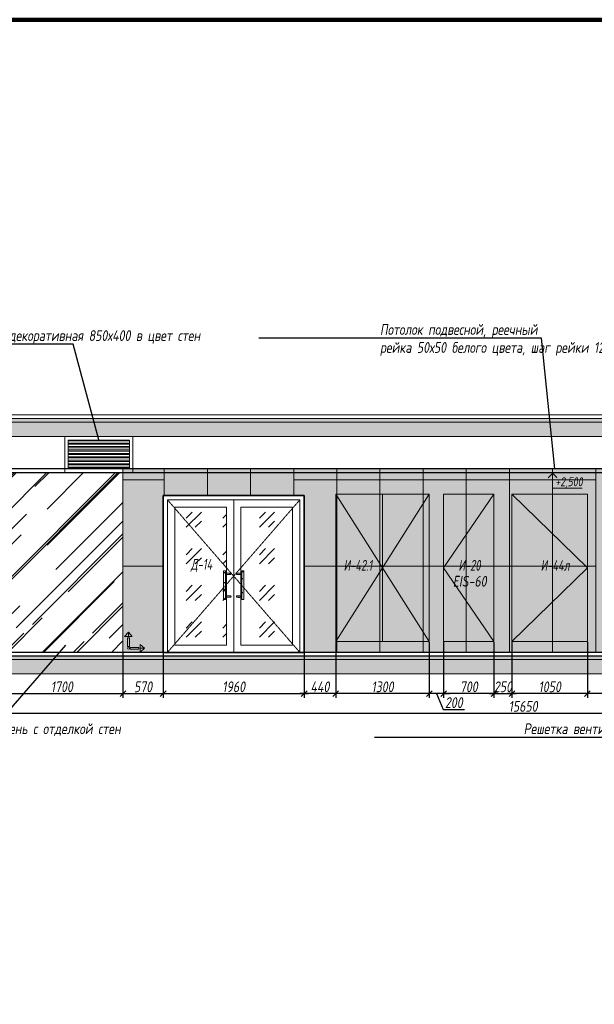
# Model space of a CAD drawing. Header units: millimetres. Extents: x -88210283 to 7466349, y -86687 to 22351.
# Tile 262 of 321: x 162580 to 170572, y 3671 to 17359. Entities that reach past the tile are written whole.
import ezdxf
from ezdxf import colors
from ezdxf.entities.mleader import LeaderData, LeaderLine
from ezdxf.math import Vec2, Vec3

# ---------------------------------------------------------------- set-up
doc = ezdxf.new("R2010")
doc.units = ezdxf.units.MM
doc.linetypes.add('( Hidden )', pattern=[0.375, 0.25, -0.125])
doc.linetypes.add('DASHDOT', pattern=[25.4, 12.7, -6.35, 0, -6.35])
doc.layers.get('Defpoints').update_dxf_attribs({"color": 31})
for name, color, linetype, lineweight in [('A-DETL-GENF', 7, 'Continuous', 5), ('meb', 26, 'Continuous', 15), ('Двери', 7, 'Continuous', 5), ('Отделка стен', 253, 'Continuous', 0), ('пот', 183, 'Continuous', 9)]:
    doc.layers.add(name, color=color, linetype=linetype, lineweight=lineweight)
for name, color, linetype, lineweight, true_color in [('dim_obm', 7, 'Continuous', 9, 0x005700), ('dim_razv', 7, 'DASHDOT', 9, 0x285228), ('pol', 7, 'Continuous', 15, 0x55666d)]:
    doc.layers.add(name, color=color, linetype=linetype, lineweight=lineweight, true_color=true_color)
doc.styles.add('fl_iso paper', font='isocpeur.ttf', dxfattribs={"width": 0.8, "oblique": 10})
doc.styles.add('In tre', font='isocpeur.ttf', dxfattribs={"width": 0.8, "oblique": 10})
doc.dimstyles.new('In tre 1_50', dxfattribs={"dimtxt": 150, "dimasz": 80, "dimexe": 60, "dimexo": 10, "dimgap": 20, "dimtad": 1, "dimdec": 0, "dimrnd": 5, "dimzin": 0, "dimdsep": 46, "dimtxsty": 'fl_iso paper', "dimblk": 'OBLIQUE', "dimcen": 0, "dimdle": 60, "dimadec": 0, "dimazin": 0, "dimtfac": 1, "dimtdec": 0, "dimtofl": 0, "dimtmove": 1, "dimatfit": 1, "dimfxl": 40, "dimtolj": 1, "dimtzin": 0, "dimarcsym": 1})
pattern_1 = [(352.5, (-99915.84, 258012.5), (100.426047, 107.214405), [0, -115.824, 0, -129.54, 0, -123.825]), (322.5, (-99915.84, 258012.5), (247.41986, 56.70328), [0, -62.484, 0, -104.394, 0, -40.005]), (282.5, (-99982.11, 258078.77), (168.099694, -167.489948), [0, -38.1, 0, -137.16, 0, -179.07]), (272.5, (-99982.1, 258078.77), (209.26523, -114.68433), [0, -19.05, 0, -89.916, 0, -102.87])]

# ---------------------------------------------------------------- blocks, each defined once
blk = doc.blocks.new('_Oblique')
at = {"color": 0, "linetype": 'ByBlock', "lineweight": -2}
blk.add_line((-0.5, -0.5), (0.5, 0.5), dxfattribs=at)
blk = doc.blocks.new('*D216')
at = {"layer": 'Defpoints', "color": 0, "linetype": 'ByBlock', "transparency": 16777216}
for p in [(164576, 8564), (166536, 8564), (166536, 7990)]:
    blk.add_point(p, dxfattribs=at)
at = {"layer": 'dim_razv', "color": 0, "linetype": 'ByBlock', "lineweight": -2, "transparency": 16777216}
for p, q in [((164576, 8554), (164576, 7930)), ((166536, 8554), (166536, 7930)), ((164516, 7990), (166596, 7990))]:
    blk.add_line(p, q, dxfattribs=at)
at = {"layer": 'dim_razv', "color": 0, "linetype": 'ByBlock', "lineweight": -2, "transparency": 16777216, "xscale": 80, "yscale": 80, "zscale": 80, "rotation": 180}
blk.add_blockref('_Oblique', (164576, 7990), dxfattribs=at)
at = {"layer": 'dim_razv', "color": 0, "linetype": 'ByBlock', "lineweight": -2, "transparency": 16777216, "xscale": 80, "yscale": 80, "zscale": 80}
blk.add_blockref('_Oblique', (166536, 7990), dxfattribs=at)
at = {"layer": 'dim_razv', "color": 0, "linetype": 'ByBlock', "transparency": 16777216, "insert": (165556, 8085), "char_height": 150, "attachment_point": 5, "style": 'fl_iso paper'}
blk.add_mtext('\\A1;1960', dxfattribs=at)
blk = doc.blocks.new('*D221')
at = {"layer": 'Defpoints', "color": 0, "linetype": 'ByBlock', "transparency": 16777216}
for p in [(161756, 8264), (177406, 8254), (177406, 7718)]:
    blk.add_point(p, dxfattribs=at)
at = {"layer": 'dim_razv', "color": 0, "linetype": 'ByBlock', "lineweight": -2, "transparency": 16777216}
for p, q in [((161756, 8254), (161756, 7658)), ((177406, 8244), (177406, 7658)), ((161696, 7718), (177466, 7718))]:
    blk.add_line(p, q, dxfattribs=at)
at = {"layer": 'dim_razv', "color": 0, "linetype": 'ByBlock', "lineweight": -2, "transparency": 16777216, "xscale": 80, "yscale": 80, "zscale": 80, "rotation": 180}
blk.add_blockref('_Oblique', (161756, 7718), dxfattribs=at)
at = {"layer": 'dim_razv', "color": 0, "linetype": 'ByBlock', "lineweight": -2, "transparency": 16777216, "xscale": 80, "yscale": 80, "zscale": 80}
blk.add_blockref('_Oblique', (177406, 7718), dxfattribs=at)
at = {"layer": 'dim_razv', "color": 0, "linetype": 'ByBlock', "transparency": 16777216, "insert": (169581, 7813), "char_height": 150, "attachment_point": 5, "style": 'fl_iso paper'}
blk.add_mtext('\\A1;15650', dxfattribs=at)
blk = doc.blocks.new('*D247')
at = {"layer": 'Defpoints', "color": 0, "linetype": 'ByBlock', "transparency": 16777216}
for p in [(162316, 8564), (164016, 8564), (164016, 7990)]:
    blk.add_point(p, dxfattribs=at)
at = {"layer": 'dim_razv', "color": 0, "linetype": 'ByBlock', "lineweight": -2, "transparency": 16777216}
for p, q in [((162316, 8554), (162316, 7930)), ((164016, 8554), (164016, 7930)), ((162256, 7990), (164076, 7990))]:
    blk.add_line(p, q, dxfattribs=at)
at = {"layer": 'dim_razv', "color": 0, "linetype": 'ByBlock', "lineweight": -2, "transparency": 16777216, "xscale": 80, "yscale": 80, "zscale": 80, "rotation": 180}
blk.add_blockref('_Oblique', (162316, 7990), dxfattribs=at)
at = {"layer": 'dim_razv', "color": 0, "linetype": 'ByBlock', "lineweight": -2, "transparency": 16777216, "xscale": 80, "yscale": 80, "zscale": 80}
blk.add_blockref('_Oblique', (164016, 7990), dxfattribs=at)
at = {"layer": 'dim_razv', "color": 0, "linetype": 'ByBlock', "transparency": 16777216, "insert": (163166, 8085), "char_height": 150, "attachment_point": 5, "style": 'fl_iso paper'}
blk.add_mtext('\\A1;1700', dxfattribs=at)
blk = doc.blocks.new('*D248')
at = {"layer": 'Defpoints', "color": 0, "linetype": 'ByBlock', "transparency": 16777216}
for p in [(164016, 8564), (164576, 8264), (164576, 7990)]:
    blk.add_point(p, dxfattribs=at)
at = {"layer": 'dim_razv', "color": 0, "linetype": 'ByBlock', "lineweight": -2, "transparency": 16777216}
for p, q in [((164016, 8554), (164016, 7930)), ((164576, 8254), (164576, 7930)), ((163956, 7990), (164636, 7990))]:
    blk.add_line(p, q, dxfattribs=at)
at = {"layer": 'dim_razv', "color": 0, "linetype": 'ByBlock', "lineweight": -2, "transparency": 16777216, "xscale": 80, "yscale": 80, "zscale": 80, "rotation": 180}
blk.add_blockref('_Oblique', (164016, 7990), dxfattribs=at)
at = {"layer": 'dim_razv', "color": 0, "linetype": 'ByBlock', "lineweight": -2, "transparency": 16777216, "xscale": 80, "yscale": 80, "zscale": 80}
blk.add_blockref('_Oblique', (164576, 7990), dxfattribs=at)
at = {"layer": 'dim_razv', "color": 0, "linetype": 'ByBlock', "transparency": 16777216, "insert": (164296, 8085), "char_height": 150, "attachment_point": 5, "style": 'fl_iso paper'}
blk.add_mtext('\\A1;570', dxfattribs=at)
blk = doc.blocks.new('*D249')
at = {"layer": 'Defpoints', "color": 0, "linetype": 'ByBlock', "transparency": 16777216}
for p in [(169176, 8714), (169426, 8714), (169426, 7990)]:
    blk.add_point(p, dxfattribs=at)
at = {"layer": 'dim_razv', "color": 0, "linetype": 'ByBlock', "lineweight": -2, "transparency": 16777216}
for p, q in [((169176, 8704), (169176, 7930)), ((169426, 8704), (169426, 7930)), ((169116, 7990), (169486, 7990))]:
    blk.add_line(p, q, dxfattribs=at)
at = {"layer": 'dim_razv', "color": 0, "linetype": 'ByBlock', "lineweight": -2, "transparency": 16777216, "xscale": 80, "yscale": 80, "zscale": 80, "rotation": 180}
blk.add_blockref('_Oblique', (169176, 7990), dxfattribs=at)
at = {"layer": 'dim_razv', "color": 0, "linetype": 'ByBlock', "lineweight": -2, "transparency": 16777216, "xscale": 80, "yscale": 80, "zscale": 80}
blk.add_blockref('_Oblique', (169426, 7990), dxfattribs=at)
at = {"layer": 'dim_razv', "color": 0, "linetype": 'ByBlock', "transparency": 16777216, "insert": (169301, 8085), "char_height": 150, "attachment_point": 5, "style": 'fl_iso paper'}
blk.add_mtext('\\A1;250', dxfattribs=at)
blk = doc.blocks.new('1')
at = {"layer": 'pol', "linetype": 'ByBlock'}
h = blk.add_hatch(color=1, dxfattribs=at)
h.paths.add_polyline_path([(35776, 73135), (35803, 73135), (35803, 73259), (35776, 73259)])
h.paths.add_polyline_path([(35790, 73275), (35843, 73275), (35790, 73338)])
h.paths.add_polyline_path([(35790, 73275), (35736, 73275), (35790, 73338)])
edge = h.paths.add_edge_path()
edge.add_arc((35790, 73111), 13.4, 0, 360)
h = blk.add_hatch(color=1, dxfattribs=at)
h.paths.add_polyline_path([(35813, 73097), (35813, 73124), (35937, 73124), (35937, 73097)])
h.paths.add_polyline_path([(35952, 73111), (35952, 73164), (36016, 73111)])
h.paths.add_polyline_path([(35952, 73111), (35952, 73057), (36016, 73111)])
at = {"layer": 'pol', "color": 1, "linetype": 'ByBlock'}
for points in [[(35790, 73275), (35736, 73275), (35790, 73338), (35790, 73275)], [(35790, 73275), (35843, 73275), (35790, 73338), (35790, 73275)], [(35952, 73111), (35952, 73164), (36016, 73111), (35952, 73111)], [(35952, 73111), (35952, 73057), (36016, 73111), (35952, 73111)]]:
    blk.add_lwpolyline(points, dxfattribs=at)
for points in [[(35776, 73135), (35803, 73135), (35803, 73259), (35776, 73259)], [(35813, 73097), (35813, 73124), (35937, 73124), (35937, 73097)]]:
    blk.add_lwpolyline(points, close=True, dxfattribs=at)
blk.add_circle((35790, 73111), 13.4, dxfattribs=at)
blk = doc.blocks.new('*D806')
at = {"layer": 'Defpoints', "color": 0, "linetype": 'ByBlock', "transparency": 16777216}
for p in [(170476, 8714), (173826, 8564), (170476, 7990)]:
    blk.add_point(p, dxfattribs=at)
at = {"layer": 'dim_razv', "color": 0, "linetype": 'ByBlock', "lineweight": -2, "transparency": 16777216}
for p, q in [((170476, 8704), (170476, 7930)), ((173826, 8554), (173826, 7930)), ((173886, 7990), (170416, 7990))]:
    blk.add_line(p, q, dxfattribs=at)
at = {"layer": 'dim_razv', "color": 0, "linetype": 'ByBlock', "lineweight": -2, "transparency": 16777216, "xscale": 80, "yscale": 80, "zscale": 80, "rotation": 180}
blk.add_blockref('_Oblique', (170476, 7990), dxfattribs=at)
at = {"layer": 'dim_razv', "color": 0, "linetype": 'ByBlock', "lineweight": -2, "transparency": 16777216, "xscale": 80, "yscale": 80, "zscale": 80}
blk.add_blockref('_Oblique', (173826, 7990), dxfattribs=at)
at = {"layer": 'dim_razv', "color": 0, "linetype": 'ByBlock', "transparency": 16777216, "insert": (172151, 8085), "char_height": 150, "attachment_point": 5, "style": 'fl_iso paper'}
blk.add_mtext('\\A1;3350', dxfattribs=at)
blk = doc.blocks.new('*D807')
at = {"layer": 'Defpoints', "color": 0, "linetype": 'ByBlock', "transparency": 16777216}
for p in [(169426, 8714), (170476, 8714), (169426, 7990)]:
    blk.add_point(p, dxfattribs=at)
at = {"layer": 'dim_razv', "color": 0, "linetype": 'ByBlock', "lineweight": -2, "transparency": 16777216}
for p, q in [((169426, 8704), (169426, 7930)), ((170476, 8704), (170476, 7930)), ((170536, 7990), (169366, 7990))]:
    blk.add_line(p, q, dxfattribs=at)
at = {"layer": 'dim_razv', "color": 0, "linetype": 'ByBlock', "lineweight": -2, "transparency": 16777216, "xscale": 80, "yscale": 80, "zscale": 80, "rotation": 180}
blk.add_blockref('_Oblique', (169426, 7990), dxfattribs=at)
at = {"layer": 'dim_razv', "color": 0, "linetype": 'ByBlock', "lineweight": -2, "transparency": 16777216, "xscale": 80, "yscale": 80, "zscale": 80}
blk.add_blockref('_Oblique', (170476, 7990), dxfattribs=at)
at = {"layer": 'dim_razv', "color": 0, "linetype": 'ByBlock', "transparency": 16777216, "insert": (169951, 8085), "char_height": 150, "attachment_point": 5, "style": 'fl_iso paper'}
blk.add_mtext('\\A1;1050', dxfattribs=at)
blk = doc.blocks.new('*D808')
at = {"layer": 'Defpoints', "color": 0, "linetype": 'ByBlock', "transparency": 16777216}
for p in [(168476, 8714), (169176, 8714), (168476, 7990)]:
    blk.add_point(p, dxfattribs=at)
at = {"layer": 'dim_razv', "color": 0, "linetype": 'ByBlock', "lineweight": -2, "transparency": 16777216}
for p, q in [((168476, 8704), (168476, 7930)), ((169176, 8704), (169176, 7930)), ((169236, 7990), (168416, 7990))]:
    blk.add_line(p, q, dxfattribs=at)
at = {"layer": 'dim_razv', "color": 0, "linetype": 'ByBlock', "lineweight": -2, "transparency": 16777216, "xscale": 80, "yscale": 80, "zscale": 80, "rotation": 180}
blk.add_blockref('_Oblique', (168476, 7990), dxfattribs=at)
at = {"layer": 'dim_razv', "color": 0, "linetype": 'ByBlock', "lineweight": -2, "transparency": 16777216, "xscale": 80, "yscale": 80, "zscale": 80}
blk.add_blockref('_Oblique', (169176, 7990), dxfattribs=at)
at = {"layer": 'dim_razv', "color": 0, "linetype": 'ByBlock', "transparency": 16777216, "insert": (168826, 8085), "char_height": 150, "attachment_point": 5, "style": 'fl_iso paper'}
blk.add_mtext('\\A1;700', dxfattribs=at)
blk = doc.blocks.new('*D809')
at = {"layer": 'Defpoints', "color": 0, "linetype": 'ByBlock', "transparency": 16777216}
for p in [(168276, 8714), (168476, 8714), (168276, 7990)]:
    blk.add_point(p, dxfattribs=at)
at = {"layer": 'dim_razv', "color": 0, "linetype": 'ByBlock', "lineweight": -2, "transparency": 16777216}
for p, q in [((168276, 8704), (168276, 7930)), ((168476, 8704), (168476, 7930)), ((168276, 7990), (168196, 7990)), ((168476, 7990), (168276, 7990)), ((168376, 7990), (168471, 7770)), ((168476, 7990), (168556, 7990)), ((168471, 7770), (168765, 7770))]:
    blk.add_line(p, q, dxfattribs=at)
at = {"layer": 'dim_razv', "color": 0, "linetype": 'ByBlock', "lineweight": -2, "transparency": 16777216, "xscale": 80, "yscale": 80, "zscale": 80}
blk.add_blockref('_Oblique', (168276, 7990), dxfattribs=at)
at = {"layer": 'dim_razv', "color": 0, "linetype": 'ByBlock', "lineweight": -2, "transparency": 16777216, "xscale": 80, "yscale": 80, "zscale": 80, "rotation": 180}
blk.add_blockref('_Oblique', (168476, 7990), dxfattribs=at)
at = {"layer": 'dim_razv', "color": 0, "linetype": 'ByBlock', "transparency": 16777216, "insert": (168618, 7865), "char_height": 150, "attachment_point": 5, "style": 'fl_iso paper'}
blk.add_mtext('\\A1;200', dxfattribs=at)
blk = doc.blocks.new('*D810')
at = {"layer": 'Defpoints', "color": 0, "linetype": 'ByBlock', "transparency": 16777216}
for p in [(166976, 8714), (168276, 8714), (166976, 7990)]:
    blk.add_point(p, dxfattribs=at)
at = {"layer": 'dim_razv', "color": 0, "linetype": 'ByBlock', "lineweight": -2, "transparency": 16777216}
for p, q in [((166976, 8704), (166976, 7930)), ((168276, 8704), (168276, 7930)), ((168336, 7990), (166916, 7990))]:
    blk.add_line(p, q, dxfattribs=at)
at = {"layer": 'dim_razv', "color": 0, "linetype": 'ByBlock', "lineweight": -2, "transparency": 16777216, "xscale": 80, "yscale": 80, "zscale": 80, "rotation": 180}
blk.add_blockref('_Oblique', (166976, 7990), dxfattribs=at)
at = {"layer": 'dim_razv', "color": 0, "linetype": 'ByBlock', "lineweight": -2, "transparency": 16777216, "xscale": 80, "yscale": 80, "zscale": 80}
blk.add_blockref('_Oblique', (168276, 7990), dxfattribs=at)
at = {"layer": 'dim_razv', "color": 0, "linetype": 'ByBlock', "transparency": 16777216, "insert": (167626, 8085), "char_height": 150, "attachment_point": 5, "style": 'fl_iso paper'}
blk.add_mtext('\\A1;1300', dxfattribs=at)
blk = doc.blocks.new('*D811')
at = {"layer": 'Defpoints', "color": 0, "linetype": 'ByBlock', "transparency": 16777216}
for p in [(166976, 8714), (166536, 8564), (166536, 7990)]:
    blk.add_point(p, dxfattribs=at)
at = {"layer": 'dim_razv', "color": 0, "linetype": 'ByBlock', "lineweight": -2, "transparency": 16777216}
for p, q in [((166976, 8704), (166976, 7930)), ((166536, 8554), (166536, 7930)), ((167036, 7990), (166476, 7990))]:
    blk.add_line(p, q, dxfattribs=at)
at = {"layer": 'dim_razv', "color": 0, "linetype": 'ByBlock', "lineweight": -2, "transparency": 16777216, "xscale": 80, "yscale": 80, "zscale": 80, "rotation": 180}
blk.add_blockref('_Oblique', (166536, 7990), dxfattribs=at)
at = {"layer": 'dim_razv', "color": 0, "linetype": 'ByBlock', "lineweight": -2, "transparency": 16777216, "xscale": 80, "yscale": 80, "zscale": 80}
blk.add_blockref('_Oblique', (166976, 7990), dxfattribs=at)
at = {"layer": 'dim_razv', "color": 0, "linetype": 'ByBlock', "transparency": 16777216, "insert": (166756, 8085), "char_height": 150, "attachment_point": 5, "style": 'fl_iso paper'}
blk.add_mtext('\\A1;440', dxfattribs=at)

msp = doc.modelspace()

# ---------------------------------------------------------------- hatches: boundary and pattern name
at = {"true_color": 0x5294a7}
h = msp.add_hatch(dxfattribs=at)
h.set_pattern_fill('AR-RROOF', color=135, scale=20, angle=45, style=0)
h.set_pattern_definition([(45, (310, 13356.9), (431.0523, 1149.4728), [7620, -1016, 2540, -508]), (45, (608.14, 14014.26), (-836.96, 118.5394), [1524, -167.64, 3048, -381]), (45, (184.28, 13841.84), (1627.2224, 2108.56414), [4064, -711.2, 2032, -508])])
h.paths.add_polyline_path([(162316, 11064), (164016, 11064), (164016, 8564), (162316, 8564)])
at = {"true_color": 0xcccccc}
h = msp.add_hatch(dxfattribs=at)
h.set_pattern_fill('AR-SAND', color=254, scale=3, angle=315)
h.set_pattern_definition(pattern_1)
h.paths.add_polyline_path([(165440.7, 9299.1), (165413.6, 9299.1), (165413.6, 9695.6), (165440.7, 9695.6)])
h = msp.add_hatch(dxfattribs=at)
h.set_pattern_fill('AR-SAND', color=254, scale=3, angle=315)
h.set_pattern_definition(pattern_1)
edge = h.paths.add_edge_path()
edge.add_line((165513.2, 9664.6), (165440.7, 9664.6))
edge.add_line((165440.7, 9664.6), (165440.7, 9645.3))
edge.add_line((165440.7, 9645.3), (165513.2, 9645.3))
edge.add_arc((165507.9, 9655), 11, 298.44951, 421.55049)
h = msp.add_hatch(dxfattribs=at)
h.set_pattern_fill('AR-SAND', color=254, scale=3, angle=315)
h.set_pattern_definition(pattern_1)
edge = h.paths.add_edge_path()
edge.add_line((165598.9, 9664.6), (165671.3, 9664.6))
edge.add_line((165671.3, 9664.6), (165671.3, 9645.3))
edge.add_line((165671.3, 9645.3), (165598.9, 9645.3))
edge.add_arc((165604.2, 9655), 11, 118.44951, 241.55049, ccw=False)
h = msp.add_hatch(dxfattribs=at)
h.set_pattern_fill('AR-SAND', color=254, scale=3, angle=315)
h.set_pattern_definition(pattern_1)
h.paths.add_polyline_path([(165671.3, 9299.1), (165698.4, 9299.1), (165698.4, 9695.6), (165671.3, 9695.6)])
h = msp.add_hatch(dxfattribs=at)
h.set_pattern_fill('AR-SAND', color=254, scale=3, angle=315)
h.set_pattern_definition(pattern_1)
edge = h.paths.add_edge_path()
edge.add_line((165513.2, 9330), (165440.7, 9330))
edge.add_line((165440.7, 9330), (165440.7, 9349.3))
edge.add_line((165440.7, 9349.3), (165513.2, 9349.3))
edge.add_arc((165507.9, 9339.7), 11, -61.55049, 61.55049, ccw=False)
h = msp.add_hatch(dxfattribs=at)
h.set_pattern_fill('AR-SAND', color=254, scale=3, angle=315)
h.set_pattern_definition(pattern_1)
edge = h.paths.add_edge_path()
edge.add_line((165598.9, 9330), (165671.3, 9330))
edge.add_line((165671.3, 9330), (165671.3, 9349.3))
edge.add_line((165671.3, 9349.3), (165598.9, 9349.3))
edge.add_arc((165604.2, 9339.7), 11, 118.44951, 241.55049)
at = {"layer": 'A-DETL-GENF'}
h = msp.add_hatch(dxfattribs=at)
h.set_pattern_fill('ANSI35', color=256, scale=10, style=0)
h.set_pattern_definition([(45, (32423.263, 722.8), (-44.90128, 44.90128), []), (45, (32468.165, 722.8), (-44.90128, 44.90128), [79.375, -15.875, 0, -15.875])])
h.paths.add_polyline_path([(203844.9, 11764), (154597.4, 11764), (154597.4, 11814), (203844.9, 11814)])
h.paths.add_polyline_path([(203336, 8464), (203336, 8514), (155456, 8514), (155456, 8464)])
h = msp.add_hatch(dxfattribs=at)
h.set_pattern_fill('ANSI35', color=256, scale=20, style=0)
h.set_pattern_definition([(45, (32423.26, 722.8), (-89.80256, 89.80256), []), (45, (32513.07, 722.8), (-89.80256, 89.80256), [158.75, -31.75, 0, -31.75])])
h.paths.add_polyline_path([(154597.4, 11564), (203844.9, 11564), (203844.9, 11764), (154597.4, 11764)])
h.paths.add_polyline_path([(154597.4, 8264), (203844.9, 8264), (203844.9, 8464), (154597.4, 8464)])
at = {"layer": 'dim_obm'}
msp.add_hatch(color=256, dxfattribs=at).paths.add_polyline_path([(170059.1, 10996), (169991, 11064), (169923, 10996), (169934.5, 10984.4), (169991, 11040.9), (170047.5, 10984.4)], flags=0)
at = {"layer": 'dim_razv', "true_color": 0xeceae4, "transparency": 33554687}
h = msp.add_hatch(dxfattribs=at)
h.set_pattern_fill('AR-SAND', color=254, scale=3, angle=315)
h.set_pattern_definition([(352.5, (120932.77, 10341.21), (100.42605, 107.2144), [0, -115.824, 0, -129.54, 0, -123.825]), (322.5, (120932.77, 10341.21), (247.41986, 56.7033), [0, -62.484, 0, -104.394, 0, -40.005]), (282.5, (120866.5, 10407.49), (168.0997, -167.48995), [0, -38.1, 0, -137.16, 0, -179.07]), (272.5, (120866.5, 10407.49), (209.26523, -114.68433), [0, -19.05, 0, -89.916, 0, -102.87])])
h.paths.add_polyline_path([(203081, 11114), (203336, 11114), (203336, 8564), (203081, 8564)])
h.paths.add_polyline_path([(198636, 11114), (202031, 11114), (202031, 8564), (198636, 8564)])
h.paths.add_polyline_path([(200171, 9994), (200921, 9994), (200921, 8644), (200171, 8644)], flags=16)
h.paths.add_polyline_path([(185726, 11114), (197586, 11114), (197586, 8564), (185726, 8564)])
h.paths.add_polyline_path([(187336, 9994), (188086, 9994), (188086, 8644), (187336, 8644)], flags=16)
h.paths.add_polyline_path([(180596, 11114), (184676, 11114), (184676, 8564), (180596, 8564)])
h.paths.add_polyline_path([(179386, 11114), (179546, 11114), (179546, 8564), (179386, 8564)])
h.paths.add_polyline_path([(176676, 11114), (178336, 11114), (178336, 8564), (176676, 8564)])
h.paths.add_polyline_path([(164016, 8564), (164016, 11114), (175626, 11114), (175626, 8564), (175276, 8564), (175276, 10764), (173826, 10764), (173826, 8564), (166536, 8564), (166536, 10744), (164576, 10744), (164576, 8564)])
h.paths.add_polyline_path([(172701, 8614), (173501, 8614), (173501, 9264), (172701, 9264)], flags=16)
h.paths.add_polyline_path([(155456, 8564), (155456, 11114), (162316, 11114), (162316, 8564), (161756, 8564), (161756, 10764), (160156, 10764), (160156, 8564)])
at = {"layer": 'meb', "lineweight": 13, "transparency": 33554687}
h = msp.add_hatch(dxfattribs=at)
h.set_pattern_fill('ANSI32', color=256, scale=5, angle=135)
h.set_pattern_definition([(180, (-69806.067, 14314.37), (-4e-15, -47.625), []), (180, (-69821.94, 14330.247), (-4e-15, -47.625), [])])
h.paths.add_polyline_path([(163256, 11114), (164106, 11114), (164106, 11514), (163256, 11514)])
at = {"layer": 'пот', "lineweight": 0, "true_color": 0x7e9fe7}
h = msp.add_hatch(dxfattribs=at)
h.set_pattern_fill('GOST_GLASS', color=161, scale=60)
h.set_pattern_definition([(45, (450, 13356.9), (509.1169, -5e-14), [300, -420]), (45, (577.28, 13356.9), (509.1169, -5e-14), [120, -600]), (45, (450, 13484.18), (509.1169, -5e-14), [120, -600])])
h.paths.add_polyline_path([(164736, 10584), (165456, 10584), (165456, 8664), (164736, 8664)])
h.paths.add_polyline_path([(165656, 10584), (166376, 10584), (166376, 8664), (165656, 8664)])

# ---------------------------------------------------------------- linework, layer by layer
at = {"lineweight": 13}
for points in [[(154597.4, 11814), (203844.9, 11814), (203844.9, 11864), (154597.4, 11864)], [(203844.9, 11764), (154597.4, 11764), (154597.4, 11814), (203844.9, 11814)], [(154597.4, 11564), (203844.9, 11564), (203844.9, 11764), (154597.4, 11764)], [(163206, 11064), (164156, 11064), (164156, 11564), (163206, 11564)], [(163256, 11114), (164106, 11114), (164106, 11514), (163256, 11514)], [(164016, 8564), (164016, 11114), (175626, 11114), (175626, 8564), (175276, 8564), (175276, 10764), (173826, 10764), (173826, 8564), (166536, 8564), (166536, 10744), (164576, 10744), (164576, 8564)], [(162316, 11064), (164016, 11064), (164016, 8564), (162316, 8564)], [(164636, 8564), (164636, 10684), (166476, 10684), (166476, 8564)], [(164636, 10684), (165556, 10684), (165556, 8564), (164636, 8564)], [(165556, 10684), (166476, 10684), (166476, 8564), (165556, 8564)], [(166976, 8714), (166976, 10764), (168276, 10764), (168276, 8714)], [(168476, 8714), (168476, 10764), (169176, 10764), (169176, 8714)], [(169426, 8714), (169426, 10764), (170476, 10764), (170476, 8714)], [(164736, 10584), (165456, 10584), (165456, 8664), (164736, 8664)], [(165656, 10584), (166376, 10584), (166376, 8664), (165656, 8664)], [(165440.7, 9299.1), (165413.6, 9299.1), (165413.6, 9695.6), (165440.7, 9695.6)], [(165671.3, 9299.1), (165698.4, 9299.1), (165698.4, 9695.6), (165671.3, 9695.6)], [(154597.4, 8264), (203844.9, 8264), (203844.9, 8464), (154597.4, 8464)]]:
    msp.add_lwpolyline(points, close=True, dxfattribs=at)
at = {"lineweight": 30}
msp.add_lwpolyline([(203336, 11114), (155456, 11114), (155456, 11064), (203336, 11064)], close=True, dxfattribs=at)
at = {"lineweight": 35}
msp.add_lwpolyline([(164576, 8564), (164576, 10744), (166536, 10744), (166536, 8564)], close=True, dxfattribs=at)
at = {"linetype": '( Hidden )', "lineweight": 13, "ltscale": 10}
for points in [[(164636, 10684), (165556, 9624), (164636, 8564)], [(166476, 10684), (165556, 9624), (166476, 8564)]]:
    msp.add_lwpolyline(points, dxfattribs=at)
at = {"lineweight": 13}
for points in [[(165556, 10684), (165556, 8564)], [(166976, 10764), (167626, 9739), (166976, 8714)], [(167626, 10764), (167626, 8714)], [(168276, 10764), (167626, 9739), (168276, 8714)], [(169176, 10764), (168476, 9739), (169176, 8714)], [(169426, 10764), (170476, 9739), (169426, 8714)], [(203536, 8514), (203844.9, 8514), (203844.9, 8464), (154597.4, 8464), (154597.4, 8514), (155256, 8514)], [(155456, 8514), (203336, 8514)]]:
    msp.add_lwpolyline(points, dxfattribs=at)
for points in [[(165513.2, 9664.6), (165440.7, 9664.6), (165440.7, 9645.3), (165513.2, 9645.3, 0.5955342)], [(165598.9, 9664.6), (165671.3, 9664.6), (165671.3, 9645.3), (165598.9, 9645.3, -0.5955342)], [(165513.2, 9330), (165440.7, 9330), (165440.7, 9349.3), (165513.2, 9349.3, -0.5955342)], [(165598.9, 9330), (165671.3, 9330), (165671.3, 9349.3), (165598.9, 9349.3, 0.5955342)]]:
    msp.add_lwpolyline(points, format="xyb", close=True, dxfattribs=at)
at = {"lineweight": 30}
for points in [[(203336, 8564), (155456, 8564)], [(155456, 8514), (203336, 8514)]]:
    msp.add_lwpolyline(points, dxfattribs=at)
at = {"layer": 'Defpoints', "color": 1, "lineweight": 100}
msp.add_lwpolyline([(145825.4, -10016.5), (249195.3, -10016.5), (249195.3, 17359), (145825.4, 17359)], close=True, dxfattribs=at)
at = {"layer": 'dim_obm'}
msp.add_lwpolyline([(169991, 11064), (169991, 10984), (169991, 10848.5), (170402, 10848.5)], dxfattribs=at)
at = {"layer": 'Отделка стен', "transparency": 33554687}
for points in [[(164591, 10844), (164591, 11114), (164156, 11114)], [(165191, 10744), (165191, 11114), (164591, 11114), (164591, 10744)], [(165791, 10744), (165791, 11114), (165191, 11114), (165191, 10744)], [(166391, 10744), (166391, 11114), (165791, 11114), (165791, 10744)], [(166536, 10964), (166991, 10964), (166991, 11114), (166391, 11114), (166391, 10744)], [(164016, 11064), (164016, 10964), (164576, 10964)], [(164591, 10964), (164016, 10964), (164016, 9764), (164576, 9764)], [(166536, 9764), (166991, 9764), (166991, 10964), (166391, 10964)], [(164576, 9764), (164016, 9764), (164016, 8564), (164591, 8564)], [(166391, 8564), (166391, 8564), (166991, 8564), (166991, 9764), (166536, 9764)]]:
    msp.add_lwpolyline(points, dxfattribs=at)
for points in [[(166991, 11114), (166991, 10964), (167591, 10964), (167591, 11114)], [(167591, 11114), (167591, 10964), (168191, 10964), (168191, 11114)], [(168191, 11114), (168191, 10964), (168791, 10964), (168791, 11114)], [(168791, 11114), (168791, 10964), (169391, 10964), (169391, 11114)], [(169391, 11114), (169391, 10964), (169991, 10964), (169991, 11114)], [(169991, 11114), (169991, 10964), (170591, 10964), (170591, 11114)], [(166991, 10964), (166991, 9764), (167591, 9764), (167591, 10964)], [(167591, 10964), (167591, 9764), (168191, 9764), (168191, 10964)], [(168191, 10964), (168191, 9764), (168791, 9764), (168791, 10964)], [(168791, 10964), (168791, 9764), (169391, 9764), (169391, 10964)], [(169391, 10964), (169391, 9764), (169991, 9764), (169991, 10964)], [(169991, 10964), (169991, 9764), (170591, 9764), (170591, 10964)], [(166991, 9764), (166991, 8564), (167591, 8564), (167591, 9764)], [(167591, 9764), (167591, 8564), (168191, 8564), (168191, 9764)], [(168191, 9764), (168191, 8564), (168791, 8564), (168791, 9764)], [(168791, 9764), (168791, 8564), (169391, 8564), (169391, 9764)], [(169391, 9764), (169391, 8564), (169991, 8564), (169991, 9764)], [(169991, 9764), (169991, 8564), (170591, 8564), (170591, 9764)]]:
    msp.add_lwpolyline(points, close=True, dxfattribs=at)

# ---------------------------------------------------------------- block references
at = {"linetype": 'ByBlock', "xscale": 0.9938708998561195, "yscale": 0.9938708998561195, "zscale": 0.9938708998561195}
msp.add_blockref('1', (128522, -64042.3), dxfattribs=at)

# ---------------------------------------------------------------- texts
at = {"layer": 'dim_obm', "insert": (170029.4, 10997.7), "char_height": 125, "attachment_point": 1, "line_spacing_factor": 0.666667, "style": 'fl_iso paper'}
msp.add_mtext('+2,500', dxfattribs=at)
at = {"layer": 'Двери', "lineweight": 0, "char_height": 150, "attachment_point": 5, "style": 'fl_iso paper'}
for s, insert in [('{\\W0.7;Д-14}', (165108.9, 9773.4)), ('{\\W0.7;И-42.1}', (167283.1, 9773.4)), ('{\\W0.7;И-20}', (168834.9, 9773.4)), ('{\\W0.7;И-44л}', (170025.8, 9773.4))]:
    msp.add_mtext_dynamic_manual_height_columns(s, width=190.261, gutter_width=1350, heights=[0], dxfattribs=dict(at, insert=insert))
at = {"layer": 'Двери', "lineweight": 0, "insert": (168838.3, 9552.5), "char_height": 150, "width": 190.261, "attachment_point": 5, "style": 'fl_iso paper'}
msp.add_mtext('EIS-60', dxfattribs=at)

# ---------------------------------------------------------------- dimensions: what is measured, and where the dimension line sits
at = {"layer": 'dim_razv', "linetype": 'ByBlock'}
for base, p1, p2, picture, middle in [((166536, 7989.8), (166976, 8714), (166536, 8564), '*D811', (166756, 8084.8)), ((166976, 7989.8), (168276, 8714), (166976, 8714), '*D810', (167626, 8084.8)), ((168476, 7989.8), (169176, 8714), (168476, 8714), '*D808', (168826, 8084.8)), ((169426, 7989.8), (170476, 8714), (169426, 8714), '*D807', (169951, 8084.8)), ((170476, 7989.8), (173826, 8564), (170476, 8714), '*D806', (172151, 8084.8)), ((164016, 7989.8), (162316, 8564), (164016, 8564), '*D247', (163166, 8084.8)), ((166536, 7989.8), (164576, 8564), (166536, 8564), '*D216', (165556, 8084.8)), ((177406, 7717.8), (161756, 8264), (177406, 8254), '*D221', (169581, 7812.8))]:
    dim = msp.add_linear_dim(base=base, p1=p1, p2=p2, dimstyle='In tre 1_50', dxfattribs=at)
    dim.commit()
    dim.dimension.update_dxf_attribs({"geometry": picture, "text_midpoint": middle})
for base, p1, p2, picture, middle in [((168276, 7989.8), (168476, 8714), (168276, 8714), '*D809', (168490.5, 7769.8)), ((169426, 7989.8), (169176, 8714), (169426, 8714), '*D249', (169301, 7989.8))]:
    dim = msp.add_linear_dim(base=base, p1=p1, p2=p2, dimstyle='In tre 1_50', dxfattribs=at)
    dim.commit()
    dim.dimension.update_dxf_attribs({"geometry": picture, "text_midpoint": middle, "dimtype": 160})
dim = msp.add_linear_dim(base=(164576, 7989.8), p1=(164016, 8564), p2=(164576, 8264), text='570', dimstyle='In tre 1_50', dxfattribs=at)
dim.commit()
dim.dimension.update_dxf_attribs({"geometry": '*D248', "text_midpoint": (164296, 8084.8)})

# ---------------------------------------------------------------- leaders
at = {"layer": 'dim_razv', "color": 0, "linetype": 'ByBlock'}
ml = msp.add_multileader_mtext('Standard', dxfattribs=at)
ml.set_content('Потолок подвесной, реечный\\Pрейка 50х50 белого цвета, шаг рейки 120-125мм', style='In tre')
ml.set_leader_properties()
ml.build(insert=Vec2(0, 0))
ml.multileader.update_dxf_attribs({"text_left_attachment_type": 6, "text_right_attachment_type": 6, "dogleg_length": 1, "arrow_head_size": 0, "scale": 50})
ctx = ml.context
ctx.base_point, ctx.scale, ctx.char_height, ctx.arrow_head_size, ctx.landing_gap_size, ctx.plane_origin = Vec3(167586.3, 12932.2), 50, 150, 0, 4.5, Vec3(176183.4, 11137.7)
ctx.left_attachment, ctx.right_attachment = 6, 6
notes = []
notes.append((ctx, [(0, (1, 1, 0), (169838.2, 12932.2), (-1, 0), 50, [(1, [(170021, 11114)], 0, [])])]))
ctx.mtext.insert, ctx.mtext.width, ctx.mtext.defined_height, ctx.mtext.flow_direction = Vec3(167590.8, 13127.2), 2509.515, 696.6, 5
ml = msp.add_multileader_mtext('Standard', dxfattribs=at)
ml.set_content('Решетка вентиляционная декоративная 850х400 в цвет стен', style='In tre')
ml.set_leader_properties()
ml.build(insert=Vec2(0, 0))
ml.multileader.update_dxf_attribs({"text_left_attachment_type": 6, "text_right_attachment_type": 6, "dogleg_length": 1, "arrow_head_size": 0, "scale": 50})
ctx = ml.context
ctx.base_point, ctx.scale, ctx.char_height, ctx.arrow_head_size, ctx.landing_gap_size, ctx.plane_origin = Vec3(160415.8, 12847.8), 50, 150, 0, 4.5, Vec3(169956.1, 10760)
ctx.left_attachment, ctx.right_attachment = 6, 6
notes.append((ctx, [(0, (1, 1, 0), (163323.1, 12847.8), (-1, 0), 50, [(1, [(163681, 11517.5)], 0, [])])]))
ctx.mtext.insert, ctx.mtext.width, ctx.mtext.defined_height, ctx.mtext.flow_direction = Vec3(160420.3, 13042.8), 2996.732, 696.6, 5
ml = msp.add_multileader_mtext('Standard', dxfattribs=at)
ml.set_content('Зеркало на стене, выполнить в один уровень с отделкой стен', style='In tre')
ml.set_leader_properties()
ml.build(insert=Vec2(0, 0))
ml.multileader.update_dxf_attribs({"text_left_attachment_type": 6, "text_right_attachment_type": 6, "dogleg_length": 1, "arrow_head_size": 0, "scale": 50})
ctx = ml.context
ctx.base_point, ctx.scale, ctx.char_height, ctx.arrow_head_size, ctx.landing_gap_size, ctx.plane_origin = Vec3(159178.8, 7381.7), 50, 150, 0, 4.5, Vec3(168730.8, 5587.2)
ctx.left_attachment, ctx.right_attachment = 6, 6
notes.append((ctx, [(0, (1, 1, 0), (162101.4, 7381.7), (-1, 0), 50, [(1, [(163219.1, 8664)], 0, [])])]))
ctx.mtext.insert, ctx.mtext.width, ctx.mtext.defined_height, ctx.mtext.flow_direction = Vec3(159183.3, 7576.7), 3043.138, 696.6, 5
ml = msp.add_multileader_mtext('Standard', dxfattribs=at)
ml.set_content('Решетка вентиляционная декоративная 700х550 в цвет стен', style='In tre')
ml.set_leader_properties()
ml.build(insert=Vec2(0, 0))
ml.multileader.update_dxf_attribs({"text_left_attachment_type": 6, "text_right_attachment_type": 6, "dogleg_length": 1, "arrow_head_size": 0, "scale": 50})
ctx = ml.context
ctx.base_point, ctx.scale, ctx.char_height, ctx.arrow_head_size, ctx.landing_gap_size, ctx.plane_origin = Vec3(169584.2, 7381.7), 50, 150, 0, 4.5, Vec3(178397.5, 5587.2)
ctx.left_attachment, ctx.right_attachment = 6, 6
notes.append((ctx, [(0, (1, 1, 0), (172479.5, 7381.7), (-1, 0), 50, [(1, [(172885.9, 8664)], 0, [])])]))
ctx.mtext.insert, ctx.mtext.width, ctx.mtext.defined_height, ctx.mtext.flow_direction = Vec3(169588.7, 7576.7), 3043.138, 696.6, 5
for ctx, leaders in notes:
    for number, flags, end, landing, length, lines in leaders:
        leader = LeaderData()
        leader.index, (leader.has_last_leader_line, leader.has_dogleg_vector, leader.attachment_direction) = number, flags
        leader.last_leader_point, leader.dogleg_vector, leader.dogleg_length = Vec3(end), Vec3(landing), length
        for number, points, colour, breaks in lines:
            line = LeaderLine()
            line.index, line.vertices, line.color, line.breaks = number, Vec3.list(points), colors.encode_raw_color(colour), breaks
            leader.lines.append(line)
        ctx.leaders.append(leader)

doc.saveas('drawing.dxf')
